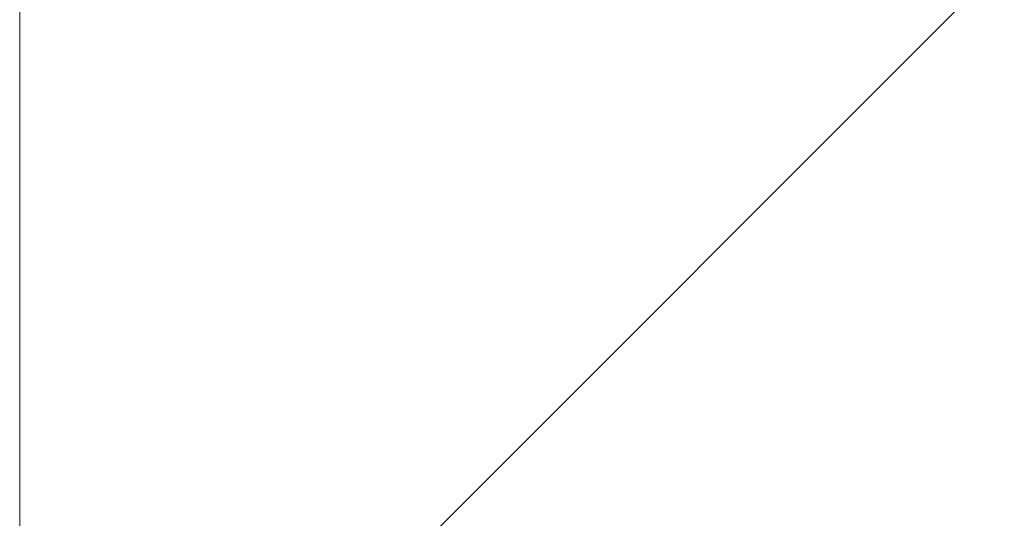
# Model space of a CAD drawing. Extents: x -620 to 300, y 62 to 1162.
# Tile 301 of 322: x 172.842 to 174.009, y 1031.697 to 1032.288. Entities that reach past the tile are written whole.
import ezdxf
from ezdxf.lldxf.tags import DXFTag

# ---------------------------------------------------------------- set-up
doc = ezdxf.new("R2010")
doc.units = 0
doc.layers.get('0').update_dxf_attribs({"lineweight": 13})
doc.layers.add('E_Detail_Linie_Text_Bem', color=7, linetype='Continuous', lineweight=13)
doc.layers.add('E_Detail_Wandschraffur', color=7, linetype='Continuous', lineweight=5, true_color=0xc0c0c0)
tags = doc.linetypes.add('fein_strichliert', pattern=[4, 1, -2, 1]).pattern_tags.tags
tags[8:9] = [DXFTag(74, 4), DXFTag(75, 0), DXFTag(340, '0'), DXFTag(46, 0.0), DXFTag(50, 0.0), DXFTag(44, 0.0), DXFTag(45, 0.0)]
tags[6:7] = [DXFTag(74, 4), DXFTag(75, 0), DXFTag(340, '0'), DXFTag(46, 0.0), DXFTag(50, 0.0), DXFTag(44, 0.0), DXFTag(45, 0.0)]
tags[4:5] = [DXFTag(74, 4), DXFTag(75, 0), DXFTag(340, '0'), DXFTag(46, 0.0), DXFTag(50, 0.0), DXFTag(44, 0.0), DXFTag(45, 0.0)]

# ---------------------------------------------------------------- blocks, each defined once
blk = doc.blocks.new('Referenz-A06G94UU8I')
at = {"layer": 'E_Detail_Linie_Text_Bem', "linetype": 'Continuous', "ltscale": 0.13}
blk.add_line((172.8415, 1020.6928), (172.8415, 1032.4928), dxfattribs=at)
at = {"layer": 'E_Detail_Wandschraffur', "linetype": 'fein_strichliert', "ltscale": 0.13}
blk.add_line((173.2726, 1031.6202), (174.1452, 1032.4928), dxfattribs=at)

msp = doc.modelspace()

# ---------------------------------------------------------------- block references
at = {"color": 8, "lineweight": 25, "ltscale": 0.25, "true_color": 0x808080}
msp.add_blockref('Referenz-A06G94UU8I', (0, 0), dxfattribs=at)

doc.saveas('drawing.dxf')
